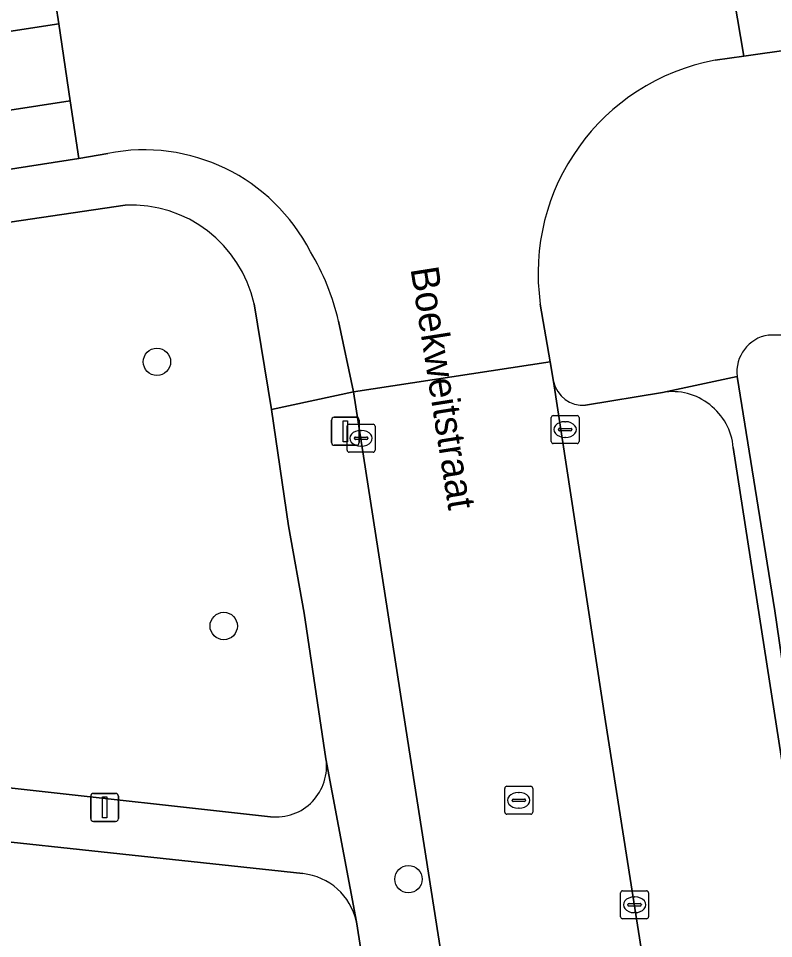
# Model space of a CAD drawing. Extents: x 162026 to 163502, y 387295 to 388169.
# Drawn here: x 162508.26 to 162535.27, y 387512.87 to 387545.77 of the extents above; entities that cross this region are included whole.
import ezdxf

# ---------------------------------------------------------------- set-up
doc = ezdxf.new("R2010")
doc.units = 0
for name, color, linetype in [('IMGEO_Boom', 7, 'Continuous'), ('IMGEO_Erf', 7, 'Continuous'), ('IMGEO_Groenvoorziening', 7, 'Continuous'), ('IMGEO_Kolk', 7, 'Continuous'), ('IMGEO_Lichtmast', 7, 'Continuous'), ('IMGEO_Openbare_ruimte_label', 7, 'Continuous'), ('IMGEO_Parkeervlak_open', 7, 'Continuous'), ('IMGEO_Rijbaan_lokaal_gesloten', 7, 'Continuous'), ('IMGEO_Rijbaan_lokaal_open', 7, 'Continuous'), ('IMGEO_Rioolput', 7, 'Continuous'), ('IMGEO_Voetpad_open', 7, 'Continuous')]:
    doc.layers.add(name, color=color, linetype=linetype)

msp = doc.modelspace()

# ---------------------------------------------------------------- linework, layer by layer
at = {"layer": 'IMGEO_Boom'}
for centre in [(162513.214, 387533.486), (162515.6, 387524.044), (162522.206, 387514.991)]:
    msp.add_circle(centre, 0.489, dxfattribs=at)
at = {"layer": 'IMGEO_Erf'}
for points in [[(162518.432, 387515.192), (162500, 387517.178)], [(162522.459, 387500), (162520.344, 387513.473)]]:
    msp.add_lwpolyline(points, dxfattribs=at)
msp.add_arc((162518.199, 387513.01), 2.194, 12.1784, 83.9068, dxfattribs=at)
at = {"layer": 'IMGEO_Groenvoorziening'}
for points in [[(162512.077, 387539.09), (162506.075, 387538.208)], [(162517.921, 387527.627), (162517.307, 387531.788), (162516.688, 387535.566)], [(162536.054, 387534.463), (162535.078, 387534.446)], [(162533.963, 387532.968), (162535.314, 387524.583), (162536.699, 387515.026)], [(162519.258, 387519.297), (162518.476, 387524.504), (162517.921, 387527.627)], [(162483.01, 387521.095), (162500, 387519.218), (162508.036, 387518.243), (162517.269, 387517.227)]]:
    msp.add_lwpolyline(points, dxfattribs=at)
for centre, radius, start, end in [((162512.287, 387534.586), 4.509, 12.5517, 92.6698), ((162535.286, 387533.129), 1.333, 98.9913, 186.9471), ((162517.468, 387519.027), 1.811, 263.7044, 8.582)]:
    msp.add_arc(centre, radius, start, end, dxfattribs=at)
at = {"layer": 'IMGEO_Kolk'}
for p, q in [((162527.311, 387530.642), (162527.311, 387531.494)), ((162527.386, 387531.568), (162528.238, 387531.568)), ((162527.799, 387531.348), (162527.824, 387531.348)), ((162528.312, 387531.494), (162528.312, 387530.642)), ((162520.013, 387530.331), (162520.013, 387531.183)), ((162520.088, 387531.257), (162520.94, 387531.257)), ((162520.501, 387531.037), (162520.526, 387531.037)), ((162521.014, 387531.183), (162521.014, 387530.331)), ((162527.57, 387531.062), (162527.57, 387531.074)), ((162528.008, 387531.025), (162527.61, 387531.025)), ((162527.613, 387531.111), (162528.011, 387531.111)), ((162528.054, 387531.074), (162528.054, 387531.062)), ((162520.272, 387530.751), (162520.272, 387530.763)), ((162520.71, 387530.714), (162520.312, 387530.714)), ((162520.315, 387530.8), (162520.713, 387530.8)), ((162520.756, 387530.763), (162520.756, 387530.751)), ((162527.822, 387530.788), (162527.797, 387530.788)), ((162520.524, 387530.477), (162520.499, 387530.477)), ((162528.238, 387530.568), (162527.386, 387530.568)), ((162520.94, 387530.257), (162520.088, 387530.257)), ((162529.868, 387514.577), (162530.72, 387514.577)), ((162529.793, 387513.651), (162529.793, 387514.503)), ((162530.281, 387514.357), (162530.306, 387514.357)), ((162530.794, 387514.503), (162530.794, 387513.651)), ((162530.052, 387514.071), (162530.052, 387514.083)), ((162530.49, 387514.034), (162530.092, 387514.034)), ((162530.095, 387514.12), (162530.493, 387514.12)), ((162530.536, 387514.083), (162530.536, 387514.071)), ((162530.72, 387513.577), (162529.868, 387513.577)), ((162530.304, 387513.797), (162530.279, 387513.797))]:
    msp.add_line(p, q, dxfattribs=at)
for points in [[(162527.311, 387530.642), (162527.311, 387531.494)], [(162527.386, 387531.568), (162528.238, 387531.568)], [(162528.312, 387531.494), (162528.312, 387530.642)], [(162520.013, 387530.331), (162520.013, 387531.183)], [(162520.088, 387531.257), (162520.94, 387531.257)], [(162521.014, 387531.183), (162521.014, 387530.331)], [(162528.238, 387530.568), (162527.386, 387530.568)], [(162520.94, 387530.257), (162520.088, 387530.257)], [(162529.868, 387514.577), (162530.72, 387514.577)], [(162529.793, 387513.651), (162529.793, 387514.503)], [(162530.794, 387514.503), (162530.794, 387513.651)], [(162530.72, 387513.577), (162529.868, 387513.577)]]:
    msp.add_lwpolyline(points, dxfattribs=at)
for centre, radius, start, end in [((162527.388, 387531.492), 0.0765, 91.552, 178.448), ((162527.388, 387531.492), 0.0765, 91.552, 178.448), ((162528.236, 387531.492), 0.0765, 1.552, 88.448), ((162528.236, 387531.492), 0.0765, 1.552, 88.448), ((162520.09, 387531.181), 0.0765, 91.552, 178.448), ((162520.09, 387531.181), 0.0765, 91.552, 178.448), ((162520.938, 387531.181), 0.0765, 1.552, 88.448), ((162520.938, 387531.181), 0.0765, 1.552, 88.448), ((162527.61, 387531.071), 0.0403, 85.8775, 175.7526), ((162527.607, 387531.061), 0.0366, 178.938, 274.7102), ((162528.011, 387531.068), 0.043, 264.8664, 352.4533), ((162528.015, 387531.073), 0.0386, 1.7309, 96.639), ((162520.312, 387530.76), 0.0403, 85.8775, 175.7526), ((162520.309, 387530.75), 0.0366, 178.938, 274.7102), ((162520.713, 387530.757), 0.043, 264.8664, 352.4533), ((162520.717, 387530.762), 0.0386, 1.7309, 96.639), ((162527.388, 387530.644), 0.0765, 181.552, 268.448), ((162527.388, 387530.644), 0.0765, 181.552, 268.448), ((162528.236, 387530.644), 0.0765, 271.552, 358.448), ((162528.236, 387530.644), 0.0765, 271.552, 358.448), ((162520.09, 387530.333), 0.0765, 181.552, 268.448), ((162520.09, 387530.333), 0.0765, 181.552, 268.448), ((162520.938, 387530.333), 0.0765, 271.552, 358.448), ((162520.938, 387530.333), 0.0765, 271.552, 358.448), ((162529.87, 387514.501), 0.0765, 91.552, 178.448), ((162529.87, 387514.501), 0.0765, 91.552, 178.448), ((162530.718, 387514.501), 0.0765, 1.552, 88.448), ((162530.718, 387514.501), 0.0765, 1.552, 88.448), ((162530.092, 387514.08), 0.0403, 85.8775, 175.7526), ((162530.089, 387514.07), 0.0366, 178.938, 274.7102), ((162530.493, 387514.077), 0.043, 264.8664, 352.4533), ((162530.497, 387514.082), 0.0386, 1.7309, 96.639), ((162529.87, 387513.653), 0.0765, 181.552, 268.448), ((162529.87, 387513.653), 0.0765, 181.552, 268.448), ((162530.718, 387513.653), 0.0765, 271.552, 358.448), ((162530.718, 387513.653), 0.0765, 271.552, 358.448)]:
    msp.add_arc(centre, radius, start, end, dxfattribs=at)
for centre, major_axis, ratio, start_param, end_param in [((162527.798, 387531.068), (-0.387, 0.002), 0.722429, 4.712389, 7.853982), ((162527.823, 387531.068), (-0.39, 0.002), 0.717154, 1.570796, 4.712389), ((162520.5, 387530.757), (-0.387, 0.002), 0.722429, 4.712389, 7.853982), ((162520.525, 387530.757), (-0.39, 0.002), 0.717154, 1.570796, 4.712389), ((162530.28, 387514.077), (-0.387, 0.002), 0.722429, 4.712389, 7.853982), ((162530.305, 387514.077), (-0.39, 0.002), 0.717154, 1.570796, 4.712389)]:
    msp.add_ellipse(centre, major_axis=major_axis, ratio=ratio, start_param=start_param, end_param=end_param, dxfattribs=at)
at = {"layer": 'IMGEO_Lichtmast'}
for p, q in [((162519.455, 387530.605), (162519.455, 387531.405)), ((162519.455, 387531.405), (162519.455, 387530.605)), ((162519.555, 387531.505), (162520.345, 387531.505)), ((162520.345, 387531.505), (162519.555, 387531.505)), ((162520.445, 387531.405), (162520.445, 387530.605)), ((162520.445, 387530.605), (162520.445, 387531.405)), ((162520.345, 387530.505), (162519.555, 387530.505)), ((162519.555, 387530.505), (162520.345, 387530.505)), ((162510.845, 387517.159), (162510.845, 387517.959)), ((162510.845, 387517.959), (162510.845, 387517.159)), ((162510.945, 387518.059), (162511.735, 387518.059)), ((162511.735, 387518.059), (162510.945, 387518.059)), ((162511.835, 387517.959), (162511.835, 387517.159)), ((162511.835, 387517.159), (162511.835, 387517.959)), ((162511.735, 387517.059), (162510.945, 387517.059)), ((162510.945, 387517.059), (162511.735, 387517.059))]:
    msp.add_line(p, q, dxfattribs=at)
for points in [[(162519.875, 387531.38), (162520.025, 387531.38), (162520.025, 387530.63), (162519.875, 387530.63), (162519.875, 387531.38)], [(162511.265, 387517.934), (162511.415, 387517.934), (162511.415, 387517.184), (162511.265, 387517.184), (162511.265, 387517.934)]]:
    msp.add_lwpolyline(points, dxfattribs=at)
for centre, start, end in [((162519.555, 387531.405), 90, 180), ((162519.555, 387531.405), 90, 180), ((162520.345, 387531.405), 0, 90), ((162520.345, 387531.405), 360, 90), ((162519.555, 387530.605), 180, 270), ((162519.555, 387530.605), 180, 270), ((162520.345, 387530.605), 270, 0), ((162520.345, 387530.605), 270, 0), ((162510.945, 387517.959), 90, 180), ((162510.945, 387517.959), 90, 180), ((162511.735, 387517.959), 0, 90), ((162511.735, 387517.959), 360, 90), ((162510.945, 387517.159), 180, 270), ((162510.945, 387517.159), 180, 270), ((162511.735, 387517.159), 270, 0), ((162511.735, 387517.159), 270, 0)]:
    msp.add_arc(centre, 0.1, start, end, dxfattribs=at)
at = {"layer": 'IMGEO_Parkeervlak_open'}
for points in [[(162527.396, 387532.789), (162529.25, 387520.63), (162532.501, 387500), (162533.685, 387492.451)], [(162531.294, 387532.398), (162528.543, 387531.938)], [(162539.161, 387496.123), (162538.558, 387500), (162533.823, 387530.422)]]:
    msp.add_lwpolyline(points, dxfattribs=at)
for centre, radius, start, end in [((162528.446, 387533.006), 1.072, 191.6552, 275.1988), ((162531.633, 387530.225), 2.199, 5.1425, 98.8538)]:
    msp.add_arc(centre, radius, start, end, dxfattribs=at)
at = {"layer": 'IMGEO_Rijbaan_lokaal_gesloten'}
msp.add_lwpolyline([(162652.989, 387562.695), (162655.124, 387563.058), (162654.819, 387565.133), (162533.858, 387546.47), (162534.199, 387544.414), (162535.963, 387544.661)], close=True, dxfattribs=at)
for points in [[(162509.699, 387545.576), (162509.387, 387547.66), (162470.603, 387541.672), (162470.466, 387541.651), (162460.922, 387540.172), (162455.051, 387539.289), (162442.334, 387537.438), (162425.981, 387535.434), (162425.955, 387535.431), (162423.836, 387535.128)], [(162442.063, 387535.314), (162462.843, 387538.385), (162509.699, 387545.576)], [(162465.776, 387533.871), (162478.839, 387536.086), (162504.387, 387539.815), (162504.673, 387539.858), (162510.422, 387540.759), (162510.113, 387542.815), (162466.934, 387536.14), (162458.496, 387534.86)]]:
    msp.add_lwpolyline(points, dxfattribs=at)
at = {"layer": 'IMGEO_Rijbaan_lokaal_open'}
for points in [[(162533.176, 387544.268), (162534.199, 387544.414), (162533.858, 387546.47), (162533.408, 387549.238), (162533.057, 387551.319), (162509.387, 387547.66), (162509.699, 387545.576), (162510.113, 387542.815), (162510.422, 387540.759), (162511.454, 387540.939)], [(162466.934, 387536.14), (162510.113, 387542.815), (162509.699, 387545.576), (162462.843, 387538.385), (162442.063, 387535.314)], [(162519.702, 387534.945), (162520.243, 387532.419), (162527.276, 387533.487), (162526.922, 387535.555)], [(162529.25, 387520.63), (162527.396, 387532.789), (162527.276, 387533.487), (162520.243, 387532.419), (162522.168, 387520.003), (162525.314, 387500), (162525.611, 387498.118), (162526.965, 387489.545), (162528.395, 387480.484), (162535.82, 387479.669), (162561.08, 387476.895), (162561.86, 387483.839), (162539.469, 387486.215)], [(162533.685, 387492.451), (162532.501, 387500), (162529.25, 387520.63)]]:
    msp.add_lwpolyline(points, dxfattribs=at)
for centre, radius, start, end in [((162534.59, 387536.652), 7.746, 100.5179, 188.1422), ((162512.756, 387534.4), 6.667, 26.9501, 101.2625), ((162511.84, 387533.203), 8.053, 12.493, 31.5956)]:
    msp.add_arc(centre, radius, start, end, dxfattribs=at)
at = {"layer": 'IMGEO_Rioolput'}
for p, q in [((162525.652, 387517.388), (162525.652, 387518.24)), ((162525.727, 387518.314), (162526.579, 387518.314)), ((162526.653, 387518.24), (162526.653, 387517.388)), ((162525.954, 387517.857), (162526.352, 387517.857)), ((162526.14, 387518.094), (162526.165, 387518.094)), ((162525.911, 387517.808), (162525.911, 387517.82)), ((162526.349, 387517.771), (162525.951, 387517.771)), ((162526.163, 387517.534), (162526.138, 387517.534)), ((162526.395, 387517.82), (162526.395, 387517.808)), ((162526.579, 387517.314), (162525.727, 387517.314))]:
    msp.add_line(p, q, dxfattribs=at)
for points in [[(162525.652, 387517.388), (162525.652, 387518.24)], [(162525.727, 387518.314), (162526.579, 387518.314)], [(162526.653, 387518.24), (162526.653, 387517.388)], [(162526.579, 387517.314), (162525.727, 387517.314)]]:
    msp.add_lwpolyline(points, dxfattribs=at)
for centre, radius, start, end in [((162525.729, 387518.238), 0.0765, 91.552, 178.448), ((162525.729, 387518.238), 0.0765, 91.552, 178.448), ((162526.577, 387518.238), 0.0765, 1.552, 88.448), ((162526.577, 387518.238), 0.0765, 1.552, 88.448), ((162525.951, 387517.817), 0.0403, 85.8775, 175.7526), ((162526.356, 387517.819), 0.0386, 1.7309, 96.639), ((162525.948, 387517.807), 0.0366, 178.938, 274.7102), ((162526.352, 387517.814), 0.043, 264.8664, 352.4533), ((162525.729, 387517.39), 0.0765, 181.552, 268.448), ((162525.729, 387517.39), 0.0765, 181.552, 268.448), ((162526.577, 387517.39), 0.0765, 271.552, 358.448), ((162526.577, 387517.39), 0.0765, 271.552, 358.448)]:
    msp.add_arc(centre, radius, start, end, dxfattribs=at)
for centre, major_axis, ratio, start_param, end_param in [((162526.139, 387517.814), (-0.387, 0.002), 0.722429, 4.712389, 7.853982), ((162526.164, 387517.814), (-0.39, 0.002), 0.717154, 1.570796, 4.712389)]:
    msp.add_ellipse(centre, major_axis=major_axis, ratio=ratio, start_param=start_param, end_param=end_param, dxfattribs=at)
at = {"layer": 'IMGEO_Voetpad_open'}
for points in [[(162535.963, 387544.661), (162534.199, 387544.414), (162533.176, 387544.268)], [(162511.454, 387540.939), (162510.422, 387540.759), (162504.673, 387539.858), (162504.387, 387539.815)], [(162506.075, 387538.208), (162512.077, 387539.09)], [(162516.688, 387535.566), (162517.307, 387531.788), (162520.243, 387532.419), (162519.702, 387534.945)], [(162526.922, 387535.555), (162527.276, 387533.487), (162527.396, 387532.789)], [(162535.078, 387534.446), (162536.054, 387534.463), (162541.861, 387535.562)], [(162528.543, 387531.938), (162531.294, 387532.398), (162533.963, 387532.968)], [(162536.699, 387515.026), (162535.314, 387524.583), (162533.963, 387532.968), (162531.294, 387532.398)], [(162526.965, 387489.545), (162526.472, 387489.464), (162525.119, 387498.037), (162525.611, 387498.118), (162525.314, 387500), (162522.168, 387520.003), (162520.243, 387532.419), (162517.307, 387531.788), (162517.921, 387527.627), (162518.476, 387524.504), (162519.258, 387519.297), (162520.344, 387513.473), (162522.459, 387500), (162523.269, 387494.83), (162523.492, 387493.408), (162524.125, 387489.378), (162525.641, 387479.724), (162527.764, 387466.21)], [(162533.823, 387530.422), (162538.558, 387500), (162539.161, 387496.123)], [(162517.269, 387517.227), (162508.036, 387518.243), (162500, 387519.218), (162483.01, 387521.095)], [(162383.865, 387511.154), (162385.791, 387511.457), (162404.551, 387514.406), (162408.822, 387515.078), (162409.124, 387515.071), (162411.844, 387514.804), (162442.75, 387511.59), (162443.453, 387517.421), (162480.419, 387513.193), (162481.197, 387519.204), (162500, 387517.178), (162518.432, 387515.192)], [(162520.344, 387513.473), (162519.258, 387519.297)]]:
    msp.add_lwpolyline(points, dxfattribs=at)
for centre, radius, start, end in [((162534.59, 387536.652), 7.746, 100.5179, 188.1422), ((162512.756, 387534.4), 6.667, 26.9501, 101.2625), ((162512.287, 387534.586), 4.509, 12.5517, 92.6698), ((162511.84, 387533.203), 8.053, 12.493, 31.5956), ((162535.286, 387533.129), 1.333, 98.9913, 186.9471), ((162528.446, 387533.006), 1.072, 191.6552, 275.1988), ((162531.633, 387530.225), 2.199, 5.1425, 98.8538), ((162517.468, 387519.027), 1.811, 263.7044, 8.582), ((162518.199, 387513.01), 2.194, 12.1784, 83.9068)]:
    msp.add_arc(centre, radius, start, end, dxfattribs=at)

# ---------------------------------------------------------------- texts
at = {"layer": 'IMGEO_Openbare_ruimte_label'}
msp.add_text('Boekweitstraat', height=1, rotation=278.9726, dxfattribs=at).set_placement((162522.277, 387536.818))

doc.saveas('drawing.dxf')
